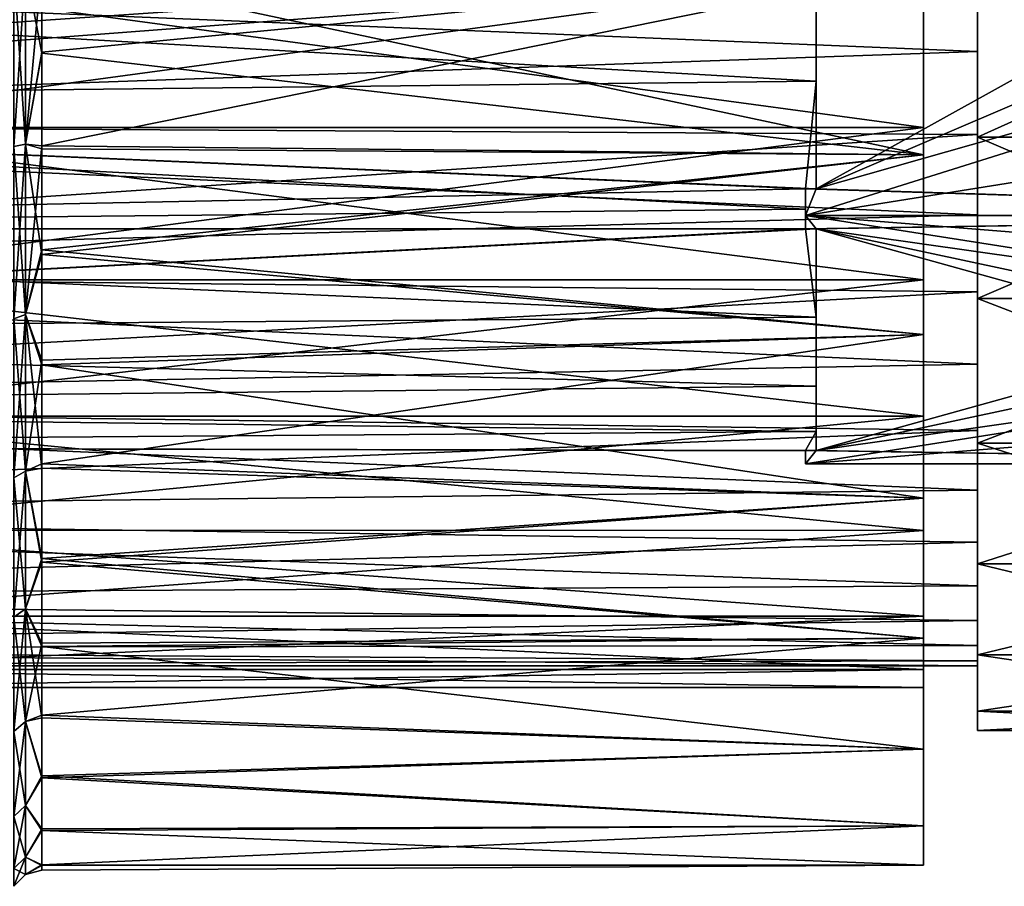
# Model space of a CAD drawing. Header units: metres. Extents: x -62 to 300, y -109 to 109.
# Tile 407 of 656: x -50.64 to -41.49, y 67.75 to 75.81. Entities that reach past the tile are written whole.
import ezdxf

# ---------------------------------------------------------------- set-up
doc = ezdxf.new("R2010")
doc.units = ezdxf.units.M
doc.layers.add('solid_500635', color=7, linetype='CONTINUOUS')

msp = doc.modelspace()

# ---------------------------------------------------------------- linework, layer by layer
at = {"layer": 'solid_500635'}
for points in [[(-35.370594, 78.609398, -3.169705), (-43.239399, 74.238449, -3.169705), (-43.239399, 78.361549, -3.169705)], [(-35.838791, 77.408134, -3.169705), (-43.239399, 74.238449, -3.169705), (-35.370594, 78.609398, -3.169705)], [(-43.239399, 75.239151, -2.796602), (-43.239399, 78.361549, -3.169705), (-43.239399, 74.238449, -3.169705)], [(-43.239399, 75.239151, -2.796602), (-43.239399, 77.360855, -2.796602), (-43.239399, 78.361549, -3.169705)], [(-43.239399, 77.360855, -11.542809), (-43.239399, 74.238449, -11.169705), (-43.239399, 78.361549, -11.169705)], [(-35.370594, 73.990601, -11.169705), (-43.239399, 78.361549, -11.169705), (-43.239399, 74.238449, -11.169705)], [(-35.838791, 75.191864, -11.169705), (-43.239399, 78.361549, -11.169705), (-35.370594, 73.990601, -11.169705)], [(-35.989399, 76.300003, -11.169705), (-43.239399, 78.361549, -11.169705), (-35.838791, 75.191864, -11.169705)], [(-35.838791, 77.408134, -3.169705), (-35.989399, 76.300003, -3.169705), (-43.239399, 74.238449, -3.169705)], [(-43.239399, 75.239151, -2.796602), (-43.239399, 76.300003, -2.669705), (-43.239399, 77.360855, -2.796602)], [(-43.239399, 77.360855, -11.542809), (-43.239399, 75.239151, -11.542809), (-43.239399, 74.238449, -11.169705)], [(-43.239399, 77.360855, -11.542809), (-43.239399, 76.300003, -11.669705), (-43.239399, 75.239151, -11.542809)], [(-61.739399, 76.300003, -2.669705), (-43.239399, 76.300003, -2.669705), (-43.239399, 75.239151, -2.796602)], [(-61.739399, 75.031982, -2.852139), (-61.739399, 76.300003, -2.669705), (-43.239399, 75.239151, -2.796602)], [(-61.739399, 75.031982, -11.487272), (-43.239399, 75.239151, -11.542809), (-43.239399, 76.300003, -11.669705)], [(-61.739399, 76.300003, -11.669705), (-61.739399, 75.031982, -11.487272), (-43.239399, 76.300003, -11.669705)], [(-41.739399, 76.300003, -0.669705), (-60.739399, 76.300003, -0.669705), (-60.739399, 74.853615, -0.832674)], [(-41.739399, 75.515602, -0.717233), (-41.739399, 76.300003, -0.669705), (-60.739399, 74.853615, -0.832674)], [(-41.739399, 75.515602, -13.622178), (-60.739399, 74.853615, -13.506737), (-60.739399, 76.300003, -13.669705)], [(-41.739399, 76.300003, -13.669705), (-41.739399, 75.515602, -13.622178), (-60.739399, 76.300003, -13.669705)], [(-42.239399, 74.809792, -0.637618), (-53.239399, 76.300003, -0.469705), (-42.239399, 76.300003, -0.469705)], [(-53.239399, 74.809113, -0.637688), (-53.239399, 76.300003, -0.469705), (-42.239399, 74.809792, -0.637618)], [(-53.239399, 74.809113, -13.701722), (-42.239399, 76.300003, -13.869705), (-53.239399, 76.300003, -13.869705)], [(-53.239399, 74.809113, -13.701722), (-42.239399, 74.809792, -13.701793), (-42.239399, 76.300003, -13.869705)], [(-50.589264, 74.653412, -15.447645), (-50.699207, 76.300003, -15.719706), (-50.589264, 76.300003, -15.609819)], [(-50.589264, 74.653412, -15.447645), (-50.699207, 74.631981, -15.55542), (-50.699207, 76.300003, -15.719706)], [(-50.699207, 74.631981, 1.216009), (-50.589264, 76.300003, 1.270408), (-50.699207, 76.300003, 1.380295)], [(-50.589264, 74.653412, 1.108234), (-50.589264, 76.300003, 1.270408), (-50.699207, 74.631981, 1.216009)], [(-50.589264, 76.300003, -15.609819), (-50.4394, 76.300003, -15.569705), (-50.4394, 75.501656, -15.531682)], [(-50.589264, 74.653412, 1.108234), (-50.4394, 75.509926, 1.193056), (-50.4394, 76.300003, 1.230295)], [(-50.589264, 74.653412, 1.108234), (-50.4394, 76.300003, 1.230295), (-50.589264, 76.300003, 1.270408)], [(-50.589264, 74.653412, -15.447645), (-50.589264, 76.300003, -15.609819), (-50.4394, 75.501656, -15.531682)], [(-50.4394, 74.639778, 1.064593), (-42.239399, 74.55426, 1.04681), (-42.239399, 76.300003, 1.230295)], [(-50.4394, 75.509926, 1.193056), (-42.239399, 76.300003, 1.230295), (-50.4394, 76.300003, 1.230295)], [(-50.4394, 75.509926, 1.193056), (-50.4394, 74.639778, 1.064593), (-42.239399, 76.300003, 1.230295)], [(-50.4394, 76.300003, -15.569705), (-42.239399, 76.300003, -15.569705), (-42.239399, 74.55426, -15.386221)], [(-50.4394, 75.501656, -15.531682), (-50.4394, 76.300003, -15.569705), (-42.239399, 74.55426, -15.386221)], [(-43.339401, 73.990601, -3.169705), (-43.239399, 74.238449, -3.169705), (-35.989399, 76.300003, -3.169705)], [(-43.339401, 73.990601, -3.169705), (-35.989399, 76.300003, -3.169705), (-35.837246, 75.186127, -3.169705)], [(-42.239399, 74.55426, 1.04681), (-42.239399, 74.809792, -0.637618), (-42.239399, 76.300003, -0.469705)], [(-42.239399, 74.55426, 1.04681), (-42.239399, 76.300003, -0.469705), (-42.239399, 76.300003, 1.230295)], [(-42.239399, 76.300003, -15.569705), (-42.239399, 76.300003, -13.869705), (-42.239399, 74.809792, -13.701793)], [(-42.239399, 74.55426, -15.386221), (-42.239399, 76.300003, -15.569705), (-42.239399, 74.809792, -13.701793)], [(-41.739399, 76.300003, -0.069705), (-41.739399, 76.300003, -0.669705), (-41.739399, 75.515602, -0.717233)], [(-41.739399, 76.300003, -0.069705), (-41.739399, 75.515602, -0.717233), (-41.739399, 74.744392, -0.858692)], [(-41.739399, 74.720284, -0.247776), (-41.739399, 76.300003, -0.069705), (-41.739399, 74.744392, -0.858692)], [(-41.739399, 74.720284, -14.091635), (-41.739399, 75.515602, -13.622178), (-41.739399, 76.300003, -13.669705)], [(-41.739399, 74.720284, -14.091635), (-41.739399, 76.300003, -13.669705), (-41.739399, 76.300003, -14.269706)], [(-38.239399, 74.720284, -14.091635), (-41.739399, 74.720284, -14.091635), (-41.739399, 76.300003, -14.269706)], [(-38.239399, 76.300003, -14.269706), (-38.239399, 74.720284, -14.091635), (-41.739399, 76.300003, -14.269706)], [(-38.239399, 76.300003, -0.069705), (-41.739399, 76.300003, -0.069705), (-41.739399, 74.720284, -0.247776)], [(-38.239399, 74.720284, -0.247776), (-38.239399, 76.300003, -0.069705), (-41.739399, 74.720284, -0.247776)], [(-41.739399, 74.744392, -0.858692), (-41.739399, 75.515602, -0.717233), (-60.739399, 74.853615, -0.832674)], [(-41.739399, 75.515602, -13.622178), (-41.739399, 74.744392, -13.48072), (-60.739399, 74.853615, -13.506737)], [(-50.589264, 74.653412, 1.108234), (-50.4394, 74.639778, 1.064593), (-50.4394, 75.509926, 1.193056)], [(-50.589264, 74.653412, -15.447645), (-50.4394, 75.501656, -15.531682), (-50.4394, 74.609306, -15.3978)], [(-50.4394, 74.609306, -15.3978), (-50.4394, 75.501656, -15.531682), (-42.239399, 74.55426, -15.386221)], [(-41.739399, 74.720284, -14.091635), (-41.739399, 74.744392, -13.48072), (-41.739399, 75.515602, -13.622178)], [(-61.739399, 75.031982, -2.852139), (-43.239399, 75.239151, -2.796602), (-43.239399, 74.238449, -3.169705)], [(-61.739399, 75.031982, -11.487272), (-43.339401, 74.238449, -11.169705), (-43.239399, 75.239151, -11.542809)], [(-43.339401, 74.238449, -11.169705), (-43.239399, 74.238449, -11.169705), (-43.239399, 75.239151, -11.542809)], [(-43.339401, 73.990601, -3.169705), (-35.837246, 75.186127, -3.169705), (-35.370594, 73.990601, -3.169705)], [(-61.739399, 75.031982, -2.852139), (-43.239399, 74.238449, -3.169705), (-43.339401, 74.238449, -3.169705)], [(-61.739399, 75.031982, -11.487272), (-61.739399, 73.867455, -10.955489), (-43.339401, 74.238449, -11.169705)], [(-61.739399, 75.031982, -2.852139), (-43.339401, 74.238449, -3.169705), (-43.339401, 74.050293, -3.272423)], [(-61.739399, 73.867455, -3.383921), (-61.739399, 75.031982, -2.852139), (-43.339401, 74.050293, -3.272423)], [(-41.739399, 74.744392, -0.858692), (-60.739399, 74.853615, -0.832674), (-60.739399, 73.479759, -1.313408)], [(-41.739399, 73.995415, -13.247371), (-60.739399, 73.479759, -13.026003), (-60.739399, 74.853615, -13.506737)], [(-41.739399, 74.744392, -13.48072), (-41.739399, 73.995415, -13.247371), (-60.739399, 74.853615, -13.506737)], [(-53.239399, 74.809113, -0.637688), (-42.239399, 74.809792, -0.637618), (-42.239399, 73.39328, -1.133265)], [(-53.239399, 73.392982, -13.206197), (-42.239399, 73.39328, -13.206146), (-42.239399, 74.809792, -13.701793)], [(-53.239399, 73.392982, -13.206197), (-42.239399, 74.809792, -13.701793), (-53.239399, 74.809113, -13.701722)], [(-53.239399, 74.809113, -0.637688), (-42.239399, 73.39328, -1.133265), (-53.239399, 73.392982, -1.133214)], [(-42.239399, 74.55426, 1.04681), (-42.239399, 73.39328, -1.133265), (-42.239399, 74.809792, -0.637618)], [(-42.239399, 74.55426, -15.386221), (-42.239399, 74.809792, -13.701793), (-42.239399, 73.39328, -13.206146)], [(-41.739399, 73.995415, -1.092041), (-41.739399, 74.744392, -0.858692), (-60.739399, 73.479759, -1.313408)], [(-41.739399, 74.720284, -0.247776), (-41.739399, 74.744392, -0.858692), (-41.739399, 73.995415, -1.092041)], [(-41.739399, 74.720284, -14.091635), (-41.739399, 73.995415, -13.247371), (-41.739399, 74.744392, -13.48072)], [(-41.739399, 74.720284, -0.247776), (-41.739399, 73.995415, -1.092041), (-41.739399, 73.279526, -1.414131)], [(-41.739399, 73.219078, -0.773022), (-41.739399, 74.720284, -0.247776), (-41.739399, 73.279526, -1.414131)], [(-41.739399, 74.720284, -14.091635), (-41.739399, 73.219078, -13.566388), (-41.739399, 73.995415, -13.247371)], [(-38.239399, 74.720284, -0.247776), (-41.739399, 74.720284, -0.247776), (-41.739399, 73.219078, -0.773022)], [(-38.239399, 73.219078, -0.773022), (-38.239399, 74.720284, -0.247776), (-41.739399, 73.219078, -0.773022)], [(-38.239399, 73.219078, -13.566388), (-41.739399, 73.219078, -13.566388), (-41.739399, 74.720284, -14.091635)], [(-38.239399, 74.720284, -14.091635), (-38.239399, 73.219078, -13.566388), (-41.739399, 74.720284, -14.091635)], [(-50.589264, 74.653412, 1.108234), (-50.699207, 74.631981, 1.216009), (-50.699207, 73.028053, 0.729465)], [(-50.589264, 73.070107, 0.627943), (-50.589264, 74.653412, 1.108234), (-50.699207, 73.028053, 0.729465)], [(-50.589264, 74.653412, -15.447645), (-50.589264, 73.070107, -14.967354), (-50.699207, 74.631981, -15.55542)], [(-50.589264, 73.070107, -14.967354), (-50.699207, 73.028053, -15.068875), (-50.699207, 74.631981, -15.55542)], [(-50.589264, 74.653412, -15.447645), (-50.4394, 74.609306, -15.3978), (-50.4394, 73.62635, -15.132845)], [(-50.589264, 74.653412, -15.447645), (-50.4394, 73.62635, -15.132845), (-50.589264, 73.070107, -14.967354)], [(-50.589264, 73.070107, 0.627943), (-50.4394, 74.639778, 1.064593), (-50.589264, 74.653412, 1.108234)], [(-50.589264, 73.070107, 0.627943), (-50.4394, 73.671364, 0.808408), (-50.4394, 74.639778, 1.064593)], [(-50.4394, 74.639778, 1.064593), (-50.4394, 73.671364, 0.808408), (-42.239399, 74.55426, 1.04681)], [(-50.4394, 73.62635, -15.132845), (-50.4394, 74.609306, -15.3978), (-42.239399, 74.55426, -15.386221)], [(-50.4394, 73.62635, -15.132845), (-42.239399, 74.55426, -15.386221), (-42.239399, 72.883804, -14.843479)], [(-50.4394, 73.671364, 0.808408), (-42.239399, 72.883804, 0.504069), (-42.239399, 74.55426, 1.04681)], [(-42.239399, 74.55426, 1.04681), (-42.239399, 72.883804, 0.504069), (-42.239399, 73.39328, -1.133265)], [(-42.239399, 72.883804, -14.843479), (-42.239399, 74.55426, -15.386221), (-42.239399, 73.39328, -13.206146)], [(-61.739399, 73.867455, -10.955489), (-43.339401, 74.050293, -11.066988), (-43.339401, 74.238449, -11.169705)], [(-43.339401, 73.990601, -3.169705), (-43.339401, 74.238449, -3.169705), (-43.239399, 74.238449, -3.169705)], [(-35.370594, 73.990601, -11.169705), (-43.239399, 74.238449, -11.169705), (-43.339401, 74.238449, -11.169705)], [(-43.339401, 73.990601, -11.169705), (-43.339401, 74.238449, -11.169705), (-43.339401, 74.050293, -11.066988)], [(-43.339401, 73.990601, -11.169705), (-35.370594, 73.990601, -11.169705), (-43.339401, 74.238449, -11.169705)], [(-43.339401, 73.990601, -3.169705), (-43.339401, 74.050293, -3.272423), (-43.339401, 74.238449, -3.169705)], [(-61.739399, 73.867455, -10.955489), (-43.339401, 73.866676, -10.955063), (-43.339401, 74.050293, -11.066988)], [(-61.739399, 73.867455, -3.383921), (-43.339401, 74.050293, -3.272423), (-43.339401, 73.866676, -3.384348)], [(-41.739399, 73.279526, -1.414131), (-41.739399, 73.995415, -1.092041), (-60.739399, 73.479759, -1.313408)], [(-41.739399, 73.995415, -13.247371), (-41.739399, 73.279526, -12.925281), (-60.739399, 73.479759, -13.026003)], [(-43.339401, 73.990601, -11.169705), (-43.339401, 74.050293, -11.066988), (-43.339401, 73.866676, -10.955063)], [(-43.339401, 73.990601, -3.169705), (-43.339401, 73.866676, -3.384348), (-43.339401, 74.050293, -3.272423)], [(-35.370594, 73.990601, -3.169705), (-43.239399, 73.866676, -3.384348), (-43.339401, 73.866676, -3.384348)], [(-43.339401, 73.990601, -11.169705), (-43.339401, 73.866676, -10.955063), (-43.239399, 73.866676, -10.955063)], [(-43.339401, 73.990601, -11.169705), (-43.239399, 73.866676, -10.955063), (-35.989399, 72.835899, -9.169706)], [(-43.339401, 73.990601, -3.169705), (-35.370594, 73.990601, -3.169705), (-43.339401, 73.866676, -3.384348)], [(-43.339401, 73.990601, -11.169705), (-35.989399, 72.835899, -9.169706), (-35.839729, 73.388107, -10.126161)], [(-43.339401, 73.990601, -11.169705), (-35.839729, 73.388107, -10.126161), (-35.370594, 73.990601, -11.169705)], [(-35.370594, 73.990601, -3.169705), (-43.239399, 71.805122, -6.955062), (-43.239399, 73.866676, -3.384348)], [(-35.839733, 73.388107, -4.213253), (-43.239399, 71.805122, -6.955062), (-35.370594, 73.990601, -3.169705)], [(-41.739399, 73.219078, -13.566388), (-41.739399, 73.279526, -12.925281), (-41.739399, 73.995415, -13.247371)], [(-61.739399, 73.867455, -3.383921), (-43.339401, 73.866676, -3.384348), (-43.239399, 73.043175, -4.064468)], [(-61.739399, 72.898956, -4.223043), (-61.739399, 73.867455, -3.383921), (-43.239399, 73.043175, -4.064468)], [(-61.739399, 73.867455, -10.955489), (-61.739399, 72.898956, -10.116368), (-43.339401, 73.866676, -10.955063)], [(-61.739399, 72.898956, -10.116368), (-43.239399, 73.043175, -10.274942), (-43.239399, 73.866676, -10.955063)], [(-61.739399, 72.898956, -10.116368), (-43.239399, 73.866676, -10.955063), (-43.339401, 73.866676, -10.955063)], [(-43.339401, 73.866676, -3.384348), (-43.239399, 73.866676, -3.384348), (-43.239399, 73.043175, -4.064468)], [(-43.239399, 73.043175, -4.064468), (-43.239399, 73.866676, -3.384348), (-43.239399, 71.805122, -6.955062)], [(-43.239399, 71.982376, -8.437579), (-43.239399, 71.805122, -7.384348), (-43.239399, 73.866676, -10.955063)], [(-35.370594, 71.681198, -7.169705), (-43.239399, 73.866676, -10.955063), (-43.239399, 71.805122, -7.384348)], [(-43.239399, 72.402885, -9.419705), (-43.239399, 71.982376, -8.437579), (-43.239399, 73.866676, -10.955063)], [(-43.239399, 73.043175, -10.274942), (-43.239399, 72.402885, -9.419705), (-43.239399, 73.866676, -10.955063)], [(-35.839733, 72.283691, -8.213253), (-43.239399, 73.866676, -10.955063), (-35.370594, 71.681198, -7.169705)], [(-35.989399, 72.835899, -9.169706), (-43.239399, 73.866676, -10.955063), (-35.839733, 72.283691, -8.213253)], [(-50.589264, 73.070107, 0.627943), (-50.4394, 72.644424, 0.393148), (-50.4394, 73.671364, 0.808408)], [(-50.589264, 73.070107, -14.967354), (-50.4394, 73.62635, -15.132845), (-50.4394, 72.601753, -14.711784)], [(-50.4394, 73.671364, 0.808408), (-50.4394, 72.644424, 0.393148), (-42.239399, 72.883804, 0.504069)], [(-50.4394, 72.601753, -14.711784), (-50.4394, 73.62635, -15.132845), (-42.239399, 72.883804, -14.843479)], [(-41.739399, 73.279526, -1.414131), (-60.739399, 73.479759, -1.313408), (-60.739399, 72.247314, -2.087801)], [(-41.739399, 72.607285, -12.518865), (-60.739399, 72.247314, -12.25161), (-60.739399, 73.479759, -13.026003)], [(-41.739399, 73.279526, -12.925281), (-41.739399, 72.607285, -12.518865), (-60.739399, 73.479759, -13.026003)], [(-53.239399, 73.392982, -1.133214), (-42.239399, 73.39328, -1.133265), (-42.239399, 72.122353, -1.931844)], [(-53.239399, 72.12262, -12.407976), (-42.239399, 72.122353, -12.407567), (-42.239399, 73.39328, -13.206146)], [(-53.239399, 72.12262, -12.407976), (-42.239399, 73.39328, -13.206146), (-53.239399, 73.392982, -13.206197)], [(-53.239399, 73.392982, -1.133214), (-42.239399, 72.122353, -1.931844), (-53.239399, 72.12262, -1.931435)], [(-35.989399, 72.835899, -5.169707), (-43.239399, 71.805122, -6.955062), (-35.839733, 73.388107, -4.213253)], [(-42.239399, 72.883804, 0.504069), (-42.239399, 72.122353, -1.931844), (-42.239399, 73.39328, -1.133265)], [(-42.239399, 72.883804, -14.843479), (-42.239399, 73.39328, -13.206146), (-42.239399, 72.122353, -12.407567)], [(-41.739399, 72.607285, -1.820546), (-41.739399, 73.279526, -1.414131), (-60.739399, 72.247314, -2.087801)], [(-41.739399, 73.219078, -0.773022), (-41.739399, 73.279526, -1.414131), (-41.739399, 72.607285, -1.820546)], [(-41.739399, 73.219078, -13.566388), (-41.739399, 72.607285, -12.518865), (-41.739399, 73.279526, -12.925281)], [(-41.739399, 73.219078, -0.773022), (-41.739399, 72.607285, -1.820546), (-41.739399, 71.989586, -2.3046)], [(-41.739399, 71.873581, -1.618504), (-41.739399, 73.219078, -0.773022), (-41.739399, 71.989586, -2.3046)], [(-41.739399, 73.219078, -13.566388), (-41.739399, 71.873581, -12.720907), (-41.739399, 72.607285, -12.518865)], [(-38.239399, 73.219078, -0.773022), (-41.739399, 73.219078, -0.773022), (-41.739399, 71.873581, -1.618504)], [(-38.239399, 71.873581, -1.618504), (-38.239399, 73.219078, -0.773022), (-41.739399, 71.873581, -1.618504)], [(-38.239399, 71.873581, -12.720907), (-41.739399, 71.873581, -12.720907), (-41.739399, 73.219078, -13.566388)], [(-38.239399, 73.219078, -13.566388), (-38.239399, 71.873581, -12.720907), (-41.739399, 73.219078, -13.566388)], [(-50.589264, 73.070107, 0.627943), (-50.699207, 73.028053, 0.729465), (-50.699207, 71.549873, -0.06064)], [(-50.589264, 71.610924, -0.152007), (-50.589264, 73.070107, 0.627943), (-50.699207, 71.549873, -0.06064)], [(-50.589264, 73.070107, -14.967354), (-50.589264, 71.610924, -14.187404), (-50.699207, 73.028053, -15.068875)], [(-50.589264, 73.070107, -14.967354), (-50.4394, 72.601753, -14.711784), (-50.4394, 71.640884, -14.159173)], [(-50.589264, 73.070107, -14.967354), (-50.4394, 71.640884, -14.159173), (-50.589264, 71.610924, -14.187404)], [(-50.589264, 71.610924, -0.152007), (-50.4394, 72.644424, 0.393148), (-50.589264, 73.070107, 0.627943)], [(-61.739399, 72.898956, -4.223043), (-43.239399, 73.043175, -4.064468), (-43.239399, 72.402885, -4.919705)], [(-61.739399, 72.898956, -10.116368), (-43.239399, 72.402885, -9.419705), (-43.239399, 73.043175, -10.274942)], [(-50.589264, 71.610924, -14.187404), (-50.699207, 71.549873, -14.27877), (-50.699207, 73.028053, -15.068875)], [(-43.239399, 72.402885, -4.919705), (-43.239399, 73.043175, -4.064468), (-43.239399, 71.805122, -6.955062)], [(-61.739399, 72.206703, -5.30046), (-61.739399, 72.898956, -4.223043), (-43.239399, 72.402885, -4.919705)], [(-61.739399, 72.898956, -10.116368), (-61.739399, 72.206703, -9.038951), (-43.239399, 72.402885, -9.419705)], [(-50.4394, 72.601753, -14.711784), (-42.239399, 72.883804, -14.843479), (-42.239399, 71.362411, -13.965102)], [(-50.4394, 71.678917, -0.155036), (-42.239399, 71.362411, -0.374309), (-42.239399, 72.883804, 0.504069)], [(-50.4394, 72.644424, 0.393148), (-50.4394, 71.678917, -0.155036), (-42.239399, 72.883804, 0.504069)], [(-42.239399, 72.883804, 0.504069), (-42.239399, 71.362411, -0.374309), (-42.239399, 72.122353, -1.931844)], [(-42.239399, 71.362411, -13.965102), (-42.239399, 72.883804, -14.843479), (-42.239399, 72.122353, -12.407567)], [(-43.339401, 71.681198, -7.169705), (-43.239399, 71.805122, -6.955062), (-35.989399, 72.835899, -5.169707)], [(-43.339401, 71.681198, -7.169705), (-35.989399, 72.835899, -5.169707), (-35.839729, 72.283691, -6.12616)], [(-41.739399, 71.989586, -2.3046), (-41.739399, 72.607285, -1.820546), (-60.739399, 72.247314, -2.087801)], [(-41.739399, 72.607285, -12.518865), (-41.739399, 71.989586, -12.034811), (-60.739399, 72.247314, -12.25161)], [(-50.589264, 71.610924, -0.152007), (-50.4394, 71.678917, -0.155036), (-50.4394, 72.644424, 0.393148)], [(-50.4394, 71.640884, -14.159173), (-50.4394, 72.601753, -14.711784), (-42.239399, 71.362411, -13.965102)], [(-41.739399, 71.873581, -12.720907), (-41.739399, 71.989586, -12.034811), (-41.739399, 72.607285, -12.518865)], [(-61.739399, 72.206703, -5.30046), (-43.239399, 72.402885, -4.919705), (-43.239399, 71.982376, -5.901832)], [(-61.739399, 72.206703, -9.038951), (-43.239399, 71.982376, -8.437579), (-43.239399, 72.402885, -9.419705)], [(-43.239399, 71.982376, -5.901832), (-43.239399, 72.402885, -4.919705), (-43.239399, 71.805122, -6.955062)], [(-41.739399, 71.989586, -2.3046), (-60.739399, 72.247314, -2.087801), (-60.739399, 71.218094, -3.117022)], [(-41.739399, 71.434898, -11.48012), (-60.739399, 71.218094, -11.222389), (-60.739399, 72.247314, -12.25161)], [(-41.739399, 71.989586, -12.034811), (-41.739399, 71.434898, -11.48012), (-60.739399, 72.247314, -12.25161)], [(-43.339401, 71.681198, -7.169705), (-35.839729, 72.283691, -6.12616), (-35.370594, 71.681198, -7.169705)], [(-61.739399, 71.845894, -6.52892), (-61.739399, 72.206703, -5.30046), (-43.239399, 71.982376, -5.901832)], [(-61.739399, 72.206703, -9.038951), (-61.739399, 71.845894, -7.810492), (-43.239399, 71.982376, -8.437579)], [(-53.239399, 72.12262, -1.931435), (-42.239399, 72.122353, -1.931844), (-42.239399, 71.061378, -2.992833)], [(-53.239399, 72.12262, -1.931435), (-42.239399, 71.061378, -2.992833), (-53.239399, 71.061729, -2.992324)], [(-53.239399, 71.061729, -11.347087), (-42.239399, 72.122353, -12.407567), (-53.239399, 72.12262, -12.407976)], [(-53.239399, 71.061729, -11.347087), (-42.239399, 71.061378, -11.346578), (-42.239399, 72.122353, -12.407567)], [(-42.239399, 71.362411, -0.374309), (-42.239399, 71.061378, -2.992833), (-42.239399, 72.122353, -1.931844)], [(-42.239399, 71.362411, -13.965102), (-42.239399, 72.122353, -12.407567), (-42.239399, 71.061378, -11.346578)], [(-61.739399, 71.845894, -6.52892), (-43.239399, 71.982376, -5.901832), (-43.239399, 71.805122, -6.955062)], [(-61.739399, 71.845894, -7.810492), (-43.339401, 71.805122, -7.384348), (-43.239399, 71.982376, -8.437579)], [(-41.739399, 71.434898, -2.859291), (-41.739399, 71.989586, -2.3046), (-60.739399, 71.218094, -3.117022)], [(-43.339401, 71.805122, -7.384348), (-43.239399, 71.805122, -7.384348), (-43.239399, 71.982376, -8.437579)], [(-41.739399, 71.873581, -1.618504), (-41.739399, 71.989586, -2.3046), (-41.739399, 71.434898, -2.859291)], [(-41.739399, 71.873581, -12.720907), (-41.739399, 71.434898, -11.48012), (-41.739399, 71.989586, -12.034811)], [(-41.739399, 71.873581, -1.618504), (-41.739399, 71.434898, -2.859291), (-41.739399, 70.950844, -3.476987)], [(-41.739399, 70.748802, -2.743284), (-41.739399, 71.873581, -1.618504), (-41.739399, 70.950844, -3.476987)], [(-41.739399, 71.873581, -12.720907), (-41.739399, 70.748802, -11.596127), (-41.739399, 71.434898, -11.48012)], [(-38.239399, 71.873581, -1.618504), (-41.739399, 71.873581, -1.618504), (-41.739399, 70.748802, -2.743284)], [(-38.239399, 70.748802, -2.743284), (-38.239399, 71.873581, -1.618504), (-41.739399, 70.748802, -2.743284)], [(-38.239399, 70.748802, -11.596127), (-41.739399, 70.748802, -11.596127), (-41.739399, 71.873581, -12.720907)], [(-38.239399, 71.873581, -12.720907), (-38.239399, 70.748802, -11.596127), (-41.739399, 71.873581, -12.720907)], [(-61.739399, 71.845894, -6.52892), (-43.239399, 71.805122, -6.955062), (-43.339401, 71.805122, -6.955062)], [(-61.739399, 71.845894, -6.52892), (-43.339401, 71.800003, -7.169705), (-43.339401, 71.805122, -7.384348)], [(-61.739399, 71.845894, -7.810492), (-61.739399, 71.845894, -6.52892), (-43.339401, 71.805122, -7.384348)], [(-61.739399, 71.845894, -6.52892), (-43.339401, 71.805122, -6.955062), (-43.339401, 71.800003, -7.169705)], [(-43.339401, 71.681198, -7.169705), (-43.339401, 71.805122, -6.955062), (-43.239399, 71.805122, -6.955062)], [(-35.370594, 71.681198, -7.169705), (-43.239399, 71.805122, -7.384348), (-43.339401, 71.805122, -7.384348)], [(-43.339401, 71.681198, -7.169705), (-43.339401, 71.805122, -7.384348), (-43.339401, 71.800003, -7.169705)], [(-43.339401, 71.681198, -7.169705), (-35.370594, 71.681198, -7.169705), (-43.339401, 71.805122, -7.384348)], [(-43.339401, 71.681198, -7.169705), (-43.339401, 71.800003, -7.169705), (-43.339401, 71.805122, -6.955062)], [(-50.589264, 71.610924, -0.152007), (-50.699207, 71.549873, -0.06064), (-50.699207, 70.254234, -1.123942)], [(-50.589264, 70.33194, -1.201644), (-50.589264, 71.610924, -0.152007), (-50.699207, 70.254234, -1.123942)], [(-50.589264, 71.610924, -14.187404), (-50.589264, 70.33194, -13.137767), (-50.699207, 71.549873, -14.27877)], [(-50.589264, 71.610924, -0.152007), (-50.4394, 70.800537, -0.820224), (-50.4394, 71.678917, -0.155036)], [(-50.589264, 71.610924, -14.187404), (-50.4394, 71.640884, -14.159173), (-50.4394, 70.765869, -13.48899)], [(-50.589264, 71.610924, -14.187404), (-50.4394, 70.765869, -13.48899), (-50.589264, 70.33194, -13.137767)], [(-50.589264, 70.33194, -1.201644), (-50.4394, 70.800537, -0.820224), (-50.589264, 71.610924, -0.152007)], [(-50.4394, 71.678917, -0.155036), (-50.4394, 70.800537, -0.820224), (-42.239399, 71.362411, -0.374309)], [(-50.4394, 70.765869, -13.48899), (-50.4394, 71.640884, -14.159173), (-42.239399, 71.362411, -13.965102)], [(-50.589264, 70.33194, -13.137767), (-50.699207, 70.254234, -13.215468), (-50.699207, 71.549873, -14.27877)], [(-41.739399, 70.950844, -3.476987), (-41.739399, 71.434898, -2.859291), (-60.739399, 71.218094, -3.117022)], [(-41.739399, 71.434898, -11.48012), (-41.739399, 70.950844, -10.862424), (-60.739399, 71.218094, -11.222389)], [(-41.739399, 70.748802, -11.596127), (-41.739399, 70.950844, -10.862424), (-41.739399, 71.434898, -11.48012)], [(-50.4394, 70.765869, -13.48899), (-42.239399, 71.362411, -13.965102), (-42.239399, 70.057159, -12.789821)], [(-50.4394, 70.800537, -0.820224), (-42.239399, 70.057159, -1.54959), (-42.239399, 71.362411, -0.374309)], [(-42.239399, 71.362411, -0.374309), (-42.239399, 70.057159, -1.54959), (-42.239399, 71.061378, -2.992833)], [(-42.239399, 71.362411, -13.965102), (-42.239399, 71.061378, -11.346578), (-42.239399, 70.263695, -10.077082)], [(-42.239399, 70.057159, -12.789821), (-42.239399, 71.362411, -13.965102), (-42.239399, 70.263695, -10.077082)], [(-41.739399, 70.950844, -3.476987), (-60.739399, 71.218094, -3.117022), (-60.739399, 70.443703, -4.349461)], [(-41.739399, 70.544426, -10.190179), (-60.739399, 70.443703, -9.98995), (-60.739399, 71.218094, -11.222389)], [(-41.739399, 70.950844, -10.862424), (-41.739399, 70.544426, -10.190179), (-60.739399, 71.218094, -11.222389)], [(-53.239399, 71.061729, -2.992324), (-42.239399, 71.061378, -2.992833), (-42.239399, 70.263695, -4.262329)], [(-53.239399, 71.061729, -2.992324), (-42.239399, 70.263695, -4.262329), (-53.239399, 70.263512, -4.262684)], [(-53.239399, 70.263512, -10.076727), (-42.239399, 71.061378, -11.346578), (-53.239399, 71.061729, -11.347087)], [(-53.239399, 70.263512, -10.076727), (-42.239399, 70.263695, -10.077082), (-42.239399, 71.061378, -11.346578)], [(-42.239399, 70.057159, -1.54959), (-42.239399, 70.263695, -4.262329), (-42.239399, 71.061378, -2.992833)], [(-41.739399, 70.544426, -4.149231), (-41.739399, 70.950844, -3.476987), (-60.739399, 70.443703, -4.349461)], [(-41.739399, 70.748802, -2.743284), (-41.739399, 70.950844, -3.476987), (-41.739399, 70.544426, -4.149231)], [(-41.739399, 70.748802, -11.596127), (-41.739399, 70.544426, -10.190179), (-41.739399, 70.950844, -10.862424)], [(-50.589264, 70.33194, -1.201644), (-50.4394, 70.011513, -1.600602), (-50.4394, 70.800537, -0.820224)], [(-50.4394, 70.800537, -0.820224), (-50.4394, 70.011513, -1.600602), (-42.239399, 70.057159, -1.54959)], [(-50.589264, 70.33194, -13.137767), (-50.4394, 70.765869, -13.48899), (-50.4394, 69.980957, -12.704118)], [(-50.4394, 69.980957, -12.704118), (-50.4394, 70.765869, -13.48899), (-42.239399, 70.057159, -12.789821)], [(-41.739399, 70.748802, -2.743284), (-41.739399, 70.544426, -4.149231), (-41.739399, 70.222336, -4.86512)], [(-41.739399, 70.748802, -2.743284), (-41.739399, 70.222336, -4.86512), (-41.739399, 69.988983, -5.614098)], [(-41.739399, 69.90332, -4.08878), (-41.739399, 70.748802, -2.743284), (-41.739399, 69.988983, -5.614098)], [(-41.739399, 70.748802, -11.596127), (-41.739399, 69.90332, -10.250631), (-41.739399, 70.544426, -10.190179)], [(-38.239399, 70.748802, -2.743284), (-41.739399, 70.748802, -2.743284), (-41.739399, 69.90332, -4.08878)], [(-38.239399, 69.90332, -4.08878), (-38.239399, 70.748802, -2.743284), (-41.739399, 69.90332, -4.08878)], [(-38.239399, 69.90332, -10.250631), (-41.739399, 69.90332, -10.250631), (-41.739399, 70.748802, -11.596127)], [(-38.239399, 70.748802, -11.596127), (-38.239399, 69.90332, -10.250631), (-41.739399, 70.748802, -11.596127)], [(-41.739399, 70.222336, -4.86512), (-41.739399, 70.544426, -4.149231), (-60.739399, 70.443703, -4.349461)], [(-41.739399, 70.544426, -10.190179), (-41.739399, 70.222336, -9.474291), (-60.739399, 70.443703, -9.98995)], [(-41.739399, 69.90332, -10.250631), (-41.739399, 70.222336, -9.474291), (-41.739399, 70.544426, -10.190179)], [(-41.739399, 70.222336, -4.86512), (-60.739399, 70.443703, -4.349461), (-60.739399, 69.962967, -5.72332)], [(-41.739399, 69.988983, -8.725313), (-60.739399, 69.962967, -8.616092), (-60.739399, 70.443703, -9.98995)], [(-41.739399, 70.222336, -9.474291), (-41.739399, 69.988983, -8.725313), (-60.739399, 70.443703, -9.98995)], [(-50.589264, 70.33194, -1.201644), (-50.699207, 70.254234, -1.123942), (-50.699207, 69.190933, -2.41958)], [(-50.589264, 69.282303, -2.480629), (-50.589264, 70.33194, -1.201644), (-50.699207, 69.190933, -2.41958)], [(-50.589264, 70.33194, -13.137767), (-50.589264, 69.282303, -11.858782), (-50.699207, 70.254234, -13.215468)], [(-50.589264, 70.33194, -13.137767), (-50.4394, 69.980957, -12.704118), (-50.4394, 69.316055, -11.837097)], [(-50.589264, 70.33194, -13.137767), (-50.4394, 69.316055, -11.837097), (-50.589264, 69.282303, -11.858782)], [(-50.589264, 69.282303, -2.480629), (-50.4394, 70.011513, -1.600602), (-50.589264, 70.33194, -1.201644)], [(-41.739399, 69.988983, -5.614098), (-41.739399, 70.222336, -4.86512), (-60.739399, 69.962967, -5.72332)], [(-53.239399, 70.263512, -4.262684), (-42.239399, 70.263695, -4.262329), (-42.239399, 69.768242, -5.67824)], [(-53.239399, 69.767982, -8.660596), (-42.239399, 69.768242, -8.661171), (-42.239399, 70.263695, -10.077082)], [(-53.239399, 69.767982, -8.660596), (-42.239399, 70.263695, -10.077082), (-53.239399, 70.263512, -10.076727)], [(-53.239399, 70.263512, -4.262684), (-42.239399, 69.768242, -5.67824), (-53.239399, 69.767982, -5.678815)], [(-50.589264, 69.282303, -11.858782), (-50.699207, 69.190933, -11.919831), (-50.699207, 70.254234, -13.215468)], [(-42.239399, 70.057159, -1.54959), (-42.239399, 69.768242, -5.67824), (-42.239399, 70.263695, -4.262329)], [(-42.239399, 70.057159, -12.789821), (-42.239399, 70.263695, -10.077082), (-42.239399, 69.768242, -8.661171)], [(-41.739399, 69.90332, -10.250631), (-41.739399, 69.988983, -8.725313), (-41.739399, 70.222336, -9.474291)], [(-50.4394, 69.980957, -12.704118), (-42.239399, 70.057159, -12.789821), (-42.239399, 69.025383, -11.369705)], [(-50.4394, 69.341568, -2.464368), (-42.239399, 69.025383, -2.969705), (-42.239399, 70.057159, -1.54959)], [(-50.4394, 70.011513, -1.600602), (-50.4394, 69.341568, -2.464368), (-42.239399, 70.057159, -1.54959)], [(-42.239399, 70.057159, -1.54959), (-42.239399, 69.025383, -2.969705), (-42.239399, 69.768242, -5.67824)], [(-42.239399, 70.057159, -12.789821), (-42.239399, 69.768242, -8.661171), (-42.239399, 69.600182, -7.169705)], [(-42.239399, 69.025383, -2.969705), (-42.239399, 70.057159, -12.789821), (-42.239399, 69.600182, -7.169705)], [(-42.239399, 69.025383, -2.969705), (-42.239399, 69.025383, -11.369705), (-42.239399, 70.057159, -12.789821)], [(-41.739399, 69.847488, -6.385824), (-41.739399, 69.988983, -5.614098), (-60.739399, 69.962967, -5.72332)], [(-41.739399, 69.988983, -8.725313), (-41.739399, 69.847488, -7.953587), (-60.739399, 69.962967, -8.616092)], [(-41.739399, 69.847488, -6.385824), (-60.739399, 69.962967, -5.72332), (-60.739399, 69.800003, -7.169705)], [(-41.739399, 69.800003, -7.169705), (-60.739399, 69.800003, -7.169705), (-60.739399, 69.962967, -8.616092)], [(-41.739399, 69.847488, -7.953587), (-41.739399, 69.800003, -7.169705), (-60.739399, 69.962967, -8.616092)], [(-50.589264, 69.282303, -2.480629), (-50.4394, 69.341568, -2.464368), (-50.4394, 70.011513, -1.600602)], [(-50.4394, 69.316055, -11.837097), (-50.4394, 69.980957, -12.704118), (-42.239399, 69.025383, -11.369705)], [(-41.739399, 69.90332, -4.08878), (-41.739399, 69.988983, -5.614098), (-41.739399, 69.847488, -6.385824)], [(-41.739399, 69.90332, -10.250631), (-41.739399, 69.847488, -7.953587), (-41.739399, 69.988983, -8.725313)], [(-41.739399, 69.90332, -4.08878), (-41.739399, 69.847488, -6.385824), (-41.739399, 69.800003, -7.169705)], [(-41.739399, 69.378067, -8.749426), (-41.739399, 69.90332, -4.08878), (-41.739399, 69.800003, -7.169705)], [(-41.739399, 69.90332, -10.250631), (-41.739399, 69.378067, -8.749426), (-41.739399, 69.847488, -7.953587)], [(-41.739399, 69.378067, -8.749426), (-41.739399, 69.378067, -5.589985), (-41.739399, 69.90332, -4.08878)], [(-38.239399, 69.90332, -4.08878), (-41.739399, 69.90332, -4.08878), (-41.739399, 69.378067, -5.589985)], [(-38.239399, 69.378067, -5.589985), (-38.239399, 69.90332, -4.08878), (-41.739399, 69.378067, -5.589985)], [(-38.239399, 69.378067, -8.749426), (-41.739399, 69.378067, -8.749426), (-41.739399, 69.90332, -10.250631)], [(-38.239399, 69.90332, -10.250631), (-38.239399, 69.378067, -8.749426), (-41.739399, 69.90332, -10.250631)], [(-41.739399, 69.800003, -7.169705), (-41.739399, 69.847488, -6.385824), (-60.739399, 69.800003, -7.169705)], [(-53.239399, 69.767982, -5.678815), (-42.239399, 69.768242, -5.67824), (-42.239399, 69.600182, -7.169705)], [(-53.239399, 69.599998, -7.169705), (-42.239399, 69.600182, -7.169705), (-42.239399, 69.768242, -8.661171)], [(-53.239399, 69.599998, -7.169705), (-42.239399, 69.768242, -8.661171), (-53.239399, 69.767982, -8.660596)], [(-53.239399, 69.767982, -5.678815), (-42.239399, 69.600182, -7.169705), (-53.239399, 69.599998, -7.169705)], [(-42.239399, 69.025383, -2.969705), (-42.239399, 69.600182, -7.169705), (-42.239399, 69.768242, -5.67824)], [(-41.739399, 69.378067, -8.749426), (-41.739399, 69.800003, -7.169705), (-41.739399, 69.847488, -7.953587)], [(-50.589264, 69.282303, -2.480629), (-50.4394, 68.778664, -3.429448), (-50.4394, 69.341568, -2.464368)], [(-50.589264, 69.282303, -11.858782), (-50.4394, 69.316055, -11.837097), (-50.4394, 68.758064, -10.868248)], [(-50.4394, 69.341568, -2.464368), (-50.4394, 68.778664, -3.429448), (-42.239399, 69.025383, -2.969705)], [(-50.4394, 68.758064, -10.868248), (-50.4394, 69.316055, -11.837097), (-42.239399, 69.025383, -11.369705)], [(-41.739399, 69.378067, -8.749426), (-41.739399, 69.199997, -7.169705), (-41.739399, 69.378067, -5.589985)], [(-38.239399, 69.378067, -5.589985), (-41.739399, 69.378067, -5.589985), (-41.739399, 69.199997, -7.169705)], [(-38.239399, 69.199997, -7.169705), (-41.739399, 69.199997, -7.169705), (-41.739399, 69.378067, -8.749426)], [(-38.239399, 69.199997, -7.169705), (-38.239399, 69.378067, -5.589985), (-41.739399, 69.199997, -7.169705)], [(-38.239399, 69.378067, -8.749426), (-38.239399, 69.199997, -7.169705), (-41.739399, 69.378067, -8.749426)], [(-50.589264, 69.282303, -2.480629), (-50.699207, 69.190933, -2.41958), (-50.699207, 68.400833, -3.897762)], [(-50.589264, 68.50235, -3.939814), (-50.589264, 69.282303, -2.480629), (-50.699207, 68.400833, -3.897762)], [(-50.589264, 69.282303, -11.858782), (-50.589264, 68.50235, -10.399597), (-50.699207, 69.190933, -11.919831)], [(-50.589264, 69.282303, -11.858782), (-50.4394, 68.758064, -10.868248), (-50.589264, 68.50235, -10.399597)], [(-50.589264, 68.50235, -3.939814), (-50.4394, 68.778664, -3.429448), (-50.589264, 69.282303, -2.480629)], [(-50.589264, 68.50235, -10.399597), (-50.699207, 68.400833, -10.441648), (-50.699207, 69.190933, -11.919831)], [(-50.4394, 68.758064, -10.868248), (-42.239399, 69.025383, -11.369705), (-42.239399, 68.311417, -9.766106)], [(-50.4394, 68.778664, -3.429448), (-42.239399, 68.311417, -4.573305), (-42.239399, 69.025383, -2.969705)], [(-42.239399, 68.311417, -4.573305), (-42.239399, 68.311417, -9.766106), (-42.239399, 69.025383, -11.369705)], [(-42.239399, 69.025383, -2.969705), (-42.239399, 68.311417, -4.573305), (-42.239399, 69.025383, -11.369705)], [(-50.589264, 68.50235, -3.939814), (-50.4394, 68.28376, -4.659735), (-50.4394, 68.778664, -3.429448)], [(-50.589264, 68.50235, -10.399597), (-50.4394, 68.758064, -10.868248), (-50.4394, 68.268867, -9.631594)], [(-50.4394, 68.778664, -3.429448), (-50.4394, 68.28376, -4.659735), (-42.239399, 68.311417, -4.573305)], [(-50.4394, 68.268867, -9.631594), (-50.4394, 68.758064, -10.868248), (-42.239399, 68.311417, -9.766106)], [(-50.589264, 68.50235, -3.939814), (-50.699207, 68.400833, -3.897762), (-50.699207, 67.914284, -5.501683)], [(-50.589264, 68.022064, -5.523121), (-50.589264, 68.50235, -3.939814), (-50.699207, 67.914284, -5.501683)], [(-50.589264, 68.50235, -10.399597), (-50.589264, 68.022064, -8.81629), (-50.699207, 68.400833, -10.441648)], [(-50.589264, 68.50235, -10.399597), (-50.4394, 68.268867, -9.631594), (-50.589264, 68.022064, -8.81629)], [(-50.589264, 68.022064, -5.523121), (-50.4394, 68.28376, -4.659735), (-50.589264, 68.50235, -3.939814)], [(-50.589264, 68.022064, -8.81629), (-50.699207, 67.914284, -8.837728), (-50.699207, 68.400833, -10.441648)], [(-50.4394, 68.268867, -9.631594), (-42.239399, 68.311417, -9.766106), (-42.239399, 67.94622, -8.048083)], [(-50.4394, 67.949364, -6.260401), (-42.239399, 67.94622, -6.291327), (-42.239399, 68.311417, -4.573305)], [(-50.4394, 68.28376, -4.659735), (-50.4394, 67.949364, -6.260401), (-42.239399, 68.311417, -4.573305)], [(-42.239399, 67.94622, -6.291327), (-42.239399, 67.94622, -8.048083), (-42.239399, 68.311417, -9.766106)], [(-42.239399, 68.311417, -4.573305), (-42.239399, 67.94622, -6.291327), (-42.239399, 68.311417, -9.766106)], [(-50.589264, 68.022064, -5.523121), (-50.4394, 67.949364, -6.260401), (-50.4394, 68.28376, -4.659735)], [(-50.589264, 68.022064, -8.81629), (-50.4394, 68.268867, -9.631594), (-50.4394, 67.943748, -8.025923)], [(-50.4394, 67.943748, -8.025923), (-50.4394, 68.268867, -9.631594), (-42.239399, 67.94622, -8.048083)], [(-50.589264, 68.022064, -5.523121), (-50.699207, 67.914284, -5.501683), (-50.699207, 67.75, -7.169705)], [(-50.589264, 67.859886, -7.169705), (-50.589264, 68.022064, -5.523121), (-50.699207, 67.75, -7.169705)], [(-50.589264, 68.022064, -8.81629), (-50.589264, 67.859886, -7.169705), (-50.699207, 67.914284, -8.837728)], [(-50.589264, 68.022064, -8.81629), (-50.4394, 67.943748, -8.025923), (-50.589264, 67.859886, -7.169705)], [(-50.589264, 67.859886, -7.169705), (-50.4394, 67.949364, -6.260401), (-50.589264, 68.022064, -5.523121)], [(-50.589264, 67.859886, -7.169705), (-50.4394, 67.90004, -7.142859), (-50.4394, 67.949364, -6.260401)], [(-50.589264, 67.859886, -7.169705), (-50.4394, 67.943748, -8.025923), (-50.4394, 67.90004, -7.142859)], [(-50.4394, 67.949364, -6.260401), (-50.4394, 67.90004, -7.142859), (-42.239399, 67.94622, -6.291327)], [(-50.4394, 67.943748, -8.025923), (-42.239399, 67.94622, -8.048083), (-42.239399, 67.94622, -6.291327)], [(-50.4394, 67.90004, -7.142859), (-50.4394, 67.943748, -8.025923), (-42.239399, 67.94622, -6.291327)], [(-50.589264, 67.859886, -7.169705), (-50.699207, 67.75, -7.169705), (-50.699207, 67.914284, -8.837728)]]:
    msp.add_3dface(points, dxfattribs=at)

doc.saveas('drawing.dxf')
